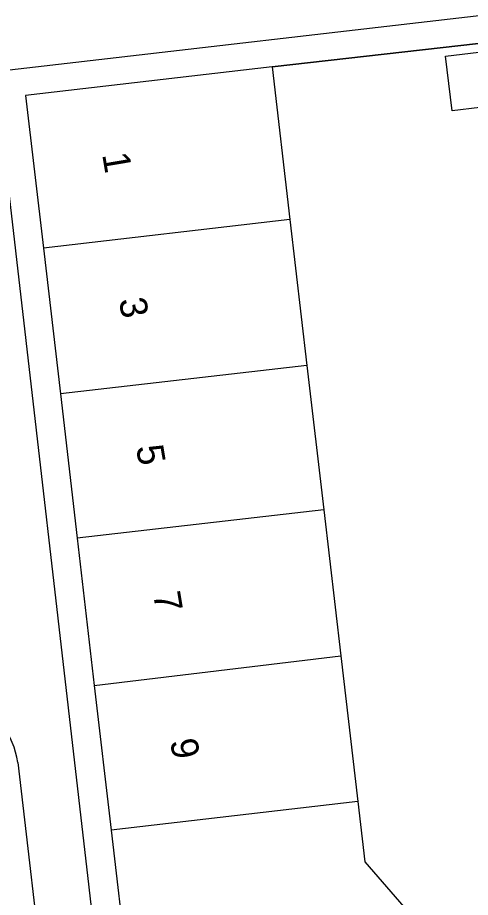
# Model space of a CAD drawing. Extents: x 160379 to 161131, y 383940 to 384849.
# Drawn here: x 160559.36 to 160576.05, y 384700.27 to 384732.69 of the extents above; entities that cross this region are included whole.
import ezdxf

# ---------------------------------------------------------------- set-up
doc = ezdxf.new("R2010")
doc.units = 0
for name, color, linetype in [('IMGEO_Erf', 7, 'Continuous'), ('IMGEO_Muur', 7, 'Continuous'), ('IMGEO_Pand', 7, 'Continuous'), ('IMGEO_Pand_nummerreeks', 7, 'Continuous'), ('IMGEO_Voetgangersgebied_open', 7, 'Continuous'), ('IMGEO_Voetpad_open', 7, 'Continuous')]:
    doc.layers.add(name, color=color, linetype=linetype)

msp = doc.modelspace()

# ---------------------------------------------------------------- linework, layer by layer
at = {"layer": 'IMGEO_Erf'}
msp.add_lwpolyline([(160578.409, 384731.972), (160568.738, 384730.872)], dxfattribs=at)
at = {"layer": 'IMGEO_Muur'}
msp.add_lwpolyline([(160568.738, 384730.872), (160578.409, 384731.972), (160578.706, 384729.67)], dxfattribs=at)
at = {"layer": 'IMGEO_Pand'}
for points in [[(160575.377, 384729.247), (160575.134, 384731.273), (160578.197, 384731.64), (160578.44, 384729.615), (160575.377, 384729.247)], [(160568.738, 384730.872), (160559.661, 384729.813), (160560.315, 384724.192)], [(160568.738, 384730.872), (160569.394, 384725.254)], [(160569.394, 384725.254), (160560.315, 384724.192)], [(160569.394, 384725.254), (160570.021, 384719.875)], [(160560.315, 384724.192), (160560.94, 384718.825)], [(160570.021, 384719.875), (160560.94, 384718.825)], [(160570.021, 384719.875), (160570.642, 384714.554)], [(160560.94, 384718.825), (160561.559, 384713.503)], [(160570.642, 384714.554), (160561.559, 384713.503)], [(160570.642, 384714.554), (160571.27, 384709.17)], [(160561.559, 384713.503), (160562.19, 384708.08)], [(160562.19, 384708.08), (160571.27, 384709.17)], [(160571.27, 384709.17), (160571.896, 384703.803)], [(160562.19, 384708.08), (160562.81, 384702.752)], [(160571.896, 384703.803), (160562.81, 384702.752)], [(160571.896, 384703.803), (160572.155, 384701.587), (160575.1, 384698.175)], [(160562.81, 384702.752), (160563.389, 384697.783), (160568.199, 384692.221)]]:
    msp.add_lwpolyline(points, dxfattribs=at)
at = {"layer": 'IMGEO_Voetgangersgebied_open'}
for points in [[(160588.75, 384666.794), (160562.379, 384697.339), (160558.529, 384730.702)], [(160559.369, 384705.242), (160560.394, 384696.477), (160579.65, 384674.149), (160588.127, 384664.318), (160601.036, 384649.348), (160616.046, 384639.404)]]:
    msp.add_lwpolyline(points, dxfattribs=at)
msp.add_arc((160556.107, 384704.742), 3.3, 8.7201, 35.3723, dxfattribs=at)
at = {"layer": 'IMGEO_Voetpad_open'}
msp.add_lwpolyline([(160558.529, 384730.702), (160578.278, 384732.985)], dxfattribs=at)

# ---------------------------------------------------------------- texts
at = {"layer": 'IMGEO_Pand_nummerreeks'}
for s, p in [('1', (160562.478, 384727.646)), ('3', (160563.095, 384722.293)), ('5', (160563.725, 384716.87)), ('7', (160564.352, 384711.461)), ('9', (160564.98, 384706.045))]:
    msp.add_text(s, height=1, rotation=279.5713, dxfattribs=at).set_placement(p)

doc.saveas('drawing.dxf')
